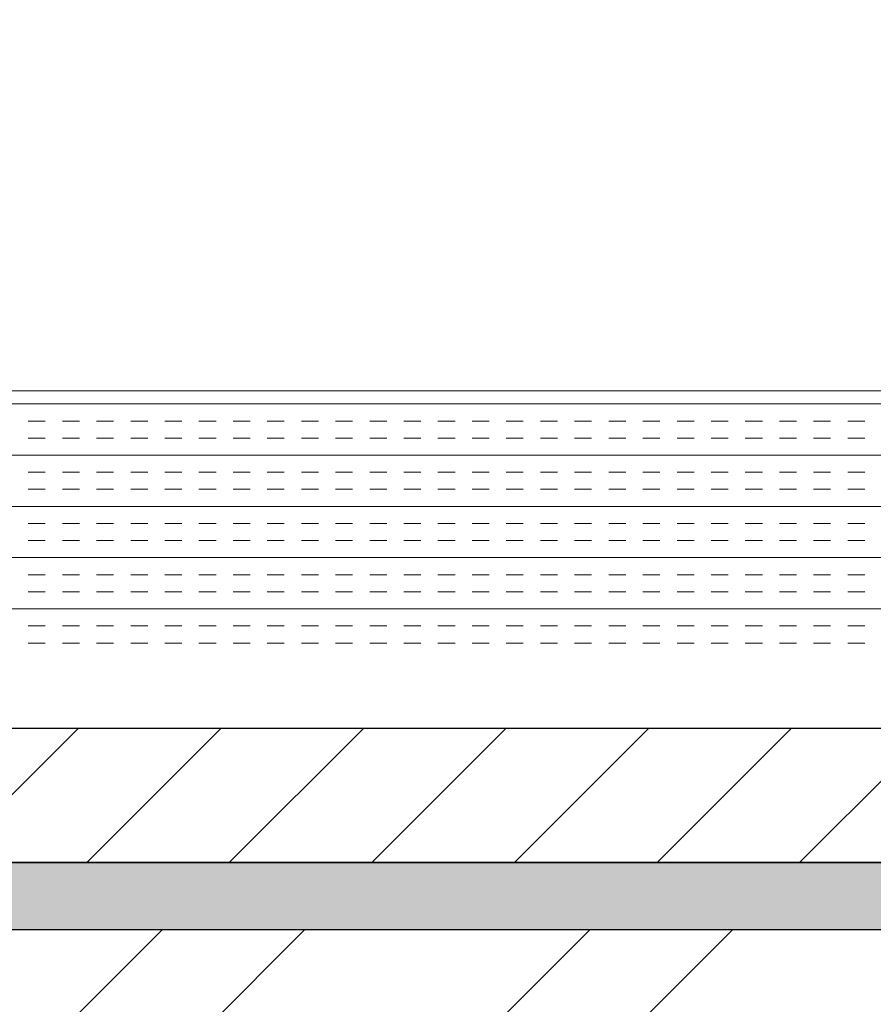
# Model space of a CAD drawing. Extents: x 3940905 to 4145695, y 925352 to 1109797.
# Tile 727 of 1056: x 4038663 to 4038822, y 1097293 to 1097476. Entities that reach past the tile are written whole.
import ezdxf

# ---------------------------------------------------------------- set-up
doc = ezdxf.new("R2010")
doc.units = 0
doc.header["$LTSCALE"] = 750
doc.header["$MEASUREMENT"] = 0
doc.layers.add('CIVIL WALLS', color=7, linetype='CONTINUOUS', lineweight=30)
doc.layers.add('CKD Equipments', color=252, linetype='CONTINUOUS', lineweight=0)
doc.layers.add('S-Hatch_8', color=7, linetype='CONTINUOUS')

msp = doc.modelspace()

# ---------------------------------------------------------------- hatches: boundary and pattern name
at = {"layer": 'CIVIL WALLS', "true_color": 0x136734}
h = msp.add_hatch(dxfattribs=at)
h.set_pattern_fill('AR-CONC', color=116, scale=3)
h.set_pattern_definition([(50, (55598.317, 54286.193), (21.51780548, -1.88256405), [2.25, -24.75]), (355, (55598.317, 54286.193), (-4.16254001, 22.56576401), [1.8, -19.8]), (100.45144446, (55600.11, 54286.036), (17.3552654, 20.68319973), [1.91220576, -21.03426336]), (46.1842, (55598.317, 54292.193), (32.01723992, -4.96557842), [3.375, -37.125]), (96.6356355, (55600.985, 54291.78), (28.03985837, 29.22355802), [2.86831026, -31.5514128]), (351.184164, (55598.317, 54292.193), (28.03985835, 29.223558), [2.7, -29.70000003]), (21, (55601.317, 54290.693), (17.90721156, -12.07856672), [2.25, -24.75]), (326, (55601.317, 54290.693), (7.29945996, 21.75450135), [1.8, -19.8]), (71.45144474, (55602.81, 54289.687), (25.2066713, 9.67593458), [1.9122057, -21.03426336]), (37.5, (55598.317, 54286.193), (0.36479566, 9.986815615), [0, -19.56, 0, -20.1, 0, -19.875]), (7.5, (55598.317, 54286.193), (7.892086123, 11.832351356), [0, -11.46, 0, -19.11, 0, -7.575]), (327.5, (55591.627, 54286.193), (16.014673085, -0.676646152), [0, -7.5, 0, -23.4, 0, -31.05]), (317.5, (55588.627, 54286.193), (17.49558508, 3.00314947), [0, -9.75, 0, -15.54, 0, -22.05])])
h.paths.add_polyline_path([(4039060.55, 1095413.96), (4039060.55, 1097194.5), (4038341.75, 1097194.5), (4038341.75, 1097319.5), (4039060.55, 1097319.5), (4039060.55, 1097619.04), (4039073.05, 1097619.04), (4039073.05, 1097307), (4038341.75, 1097307), (4038341.75, 1097207), (4039073.05, 1097207), (4039073.05, 1095413.96)])
at = {"layer": 'S-Hatch_8'}
h = msp.add_hatch(dxfattribs=at)
h.set_pattern_fill('ANSI31', color=6, scale=150)
h.set_pattern_definition([(45, (55598.317, 54286.193), (-13.25825215, 13.25825215), [])])
h.paths.add_polyline_path([(4039060.57, 1097619.04), (4039060.54, 1097319.5), (4038341.75, 1097319.5), (4038341.75, 1097194.5), (4039060.76, 1097194.5), (4039060.55, 1095413.96), (4039035.55, 1095413.97), (4039035.76, 1097169.5), (4038341.75, 1097169.5), (4038341.75, 1097344.5), (4039035.78, 1097344.5), (4039035.82, 1097619.04)])
at = {"layer": 'S-Hatch_8', "true_color": 0x636466}
h = msp.add_hatch(dxfattribs=at)
h.set_pattern_fill('ANSI32', color=251, scale=150)
h.set_pattern_definition([(45, (55598.317, 54286.193), (-39.77475644, 39.77475644), []), (45, (55624.834, 54286.193), (-39.77475644, 39.77475644), [])])
h.paths.add_polyline_path([(4039073.05, 1097207), (4039073.05, 1095413.44), (4039170.6, 1095413.44), (4039170.6, 1097618.67), (4039073.05, 1097618.67), (4039073.05, 1097307), (4038341.75, 1097307), (4038341.75, 1097207)])

# ---------------------------------------------------------------- linework, layer by layer
at = {"layer": 'CIVIL WALLS', "color": 6, "elevation": -7.61}
msp.add_lwpolyline([(4039060.56, 1097619.04), (4039060.54, 1097319.5), (4038341.75, 1097319.5), (4038341.75, 1097194.5), (4039060.76, 1097194.5), (4039060.55, 1095413.96), (4039035.55, 1095413.97), (4039035.76, 1097169.5), (4038341.75, 1097169.5), (4038341.75, 1097344.5), (4039035.78, 1097344.5), (4039035.81, 1097619.04), (4039060.56, 1097619.04)], dxfattribs=at)
at = {"layer": 'CIVIL WALLS', "color": 116, "true_color": 0x136734, "elevation": -7.61}
msp.add_lwpolyline([(4039060.55, 1095413.96), (4039060.55, 1097194.5), (4038341.75, 1097194.5), (4038341.75, 1097319.5), (4039060.55, 1097319.5), (4039060.55, 1097619.04), (4039073.05, 1097619.04), (4039073.05, 1097307), (4038341.75, 1097307), (4038341.75, 1097207), (4039073.05, 1097207), (4039073.05, 1095413.96), (4039060.55, 1095413.96)], close=True, dxfattribs=at)
at = {"layer": 'CIVIL WALLS', "elevation": -7.61}
msp.add_lwpolyline([(4039073.05, 1097207), (4039073.05, 1095413.44), (4039170.6, 1095413.44), (4039170.6, 1097618.67), (4039073.05, 1097618.67), (4039073.05, 1097307), (4038341.75, 1097307), (4038341.75, 1097207)], close=True, dxfattribs=at)
at = {"layer": 'CKD Equipments'}
msp.add_line((4038447.17, 1097407.2, 10238.7), (4038921.17, 1097407.2, 10238.7), dxfattribs=at)
at = {"layer": 'CKD Equipments', "color": 4, "linetype": 'Continuous'}
for p, q in [((4038971.36, 1097404.76, 9913.53), (4038397.36, 1097404.76, 9913.53)), ((4038667.86, 1097401.59, 9913.53), (4038664.69, 1097401.59, 9913.53)), ((4038674.21, 1097401.59, 9913.53), (4038671.04, 1097401.59, 9913.53)), ((4038680.56, 1097401.59, 9913.53), (4038677.39, 1097401.59, 9913.53)), ((4038686.91, 1097401.59, 9913.53), (4038683.74, 1097401.59, 9913.53)), ((4038693.26, 1097401.59, 9913.53), (4038690.09, 1097401.59, 9913.53)), ((4038699.61, 1097401.59, 9913.53), (4038696.44, 1097401.59, 9913.53)), ((4038705.96, 1097401.59, 9913.53), (4038702.79, 1097401.59, 9913.53)), ((4038712.31, 1097401.59, 9913.53), (4038709.14, 1097401.59, 9913.53)), ((4038718.66, 1097401.59, 9913.53), (4038715.49, 1097401.59, 9913.53)), ((4038725.01, 1097401.59, 9913.53), (4038721.84, 1097401.59, 9913.53)), ((4038731.36, 1097401.59, 9913.53), (4038728.19, 1097401.59, 9913.53)), ((4038737.71, 1097401.59, 9913.53), (4038734.54, 1097401.59, 9913.53)), ((4038744.06, 1097401.59, 9913.53), (4038740.89, 1097401.59, 9913.53)), ((4038750.41, 1097401.59, 9913.53), (4038747.24, 1097401.59, 9913.53)), ((4038756.76, 1097401.59, 9913.53), (4038753.59, 1097401.59, 9913.53)), ((4038763.11, 1097401.59, 9913.53), (4038759.94, 1097401.59, 9913.53)), ((4038769.46, 1097401.59, 9913.53), (4038766.29, 1097401.59, 9913.53)), ((4038775.81, 1097401.59, 9913.53), (4038772.64, 1097401.59, 9913.53)), ((4038782.16, 1097401.59, 9913.53), (4038778.99, 1097401.59, 9913.53)), ((4038788.51, 1097401.59, 9913.53), (4038785.34, 1097401.59, 9913.53)), ((4038794.86, 1097401.59, 9913.53), (4038791.69, 1097401.59, 9913.53)), ((4038801.21, 1097401.59, 9913.53), (4038798.04, 1097401.59, 9913.53)), ((4038807.56, 1097401.59, 9913.53), (4038804.39, 1097401.59, 9913.53)), ((4038813.91, 1097401.59, 9913.53), (4038810.74, 1097401.59, 9913.53)), ((4038820.26, 1097401.59, 9913.53), (4038817.09, 1097401.59, 9913.53)), ((4038667.86, 1097398.41, 9913.53), (4038664.69, 1097398.41, 9913.53)), ((4038674.21, 1097398.41, 9913.53), (4038671.04, 1097398.41, 9913.53)), ((4038680.56, 1097398.41, 9913.53), (4038677.39, 1097398.41, 9913.53)), ((4038686.91, 1097398.41, 9913.53), (4038683.74, 1097398.41, 9913.53)), ((4038693.26, 1097398.41, 9913.53), (4038690.09, 1097398.41, 9913.53)), ((4038699.61, 1097398.41, 9913.53), (4038696.44, 1097398.41, 9913.53)), ((4038705.96, 1097398.41, 9913.53), (4038702.79, 1097398.41, 9913.53)), ((4038712.31, 1097398.41, 9913.53), (4038709.14, 1097398.41, 9913.53)), ((4038718.66, 1097398.41, 9913.53), (4038715.49, 1097398.41, 9913.53)), ((4038725.01, 1097398.41, 9913.53), (4038721.84, 1097398.41, 9913.53)), ((4038731.36, 1097398.41, 9913.53), (4038728.19, 1097398.41, 9913.53)), ((4038737.71, 1097398.41, 9913.53), (4038734.54, 1097398.41, 9913.53)), ((4038744.06, 1097398.41, 9913.53), (4038740.89, 1097398.41, 9913.53)), ((4038750.41, 1097398.41, 9913.53), (4038747.24, 1097398.41, 9913.53)), ((4038756.76, 1097398.41, 9913.53), (4038753.59, 1097398.41, 9913.53)), ((4038763.11, 1097398.41, 9913.53), (4038759.94, 1097398.41, 9913.53)), ((4038769.46, 1097398.41, 9913.53), (4038766.29, 1097398.41, 9913.53)), ((4038775.81, 1097398.41, 9913.53), (4038772.64, 1097398.41, 9913.53)), ((4038782.16, 1097398.41, 9913.53), (4038778.99, 1097398.41, 9913.53)), ((4038788.51, 1097398.41, 9913.53), (4038785.34, 1097398.41, 9913.53)), ((4038794.86, 1097398.41, 9913.53), (4038791.69, 1097398.41, 9913.53)), ((4038801.21, 1097398.41, 9913.53), (4038798.04, 1097398.41, 9913.53)), ((4038807.56, 1097398.41, 9913.53), (4038804.39, 1097398.41, 9913.53)), ((4038813.91, 1097398.41, 9913.53), (4038810.74, 1097398.41, 9913.53)), ((4038820.26, 1097398.41, 9913.53), (4038817.09, 1097398.41, 9913.53)), ((4038971.36, 1097395.24, 9913.53), (4038397.36, 1097395.24, 9913.53)), ((4038667.86, 1097392.06, 9913.53), (4038664.69, 1097392.06, 9913.53)), ((4038674.21, 1097392.06, 9913.53), (4038671.04, 1097392.06, 9913.53)), ((4038680.56, 1097392.06, 9913.53), (4038677.39, 1097392.06, 9913.53)), ((4038686.91, 1097392.06, 9913.53), (4038683.74, 1097392.06, 9913.53)), ((4038693.26, 1097392.06, 9913.53), (4038690.09, 1097392.06, 9913.53)), ((4038699.61, 1097392.06, 9913.53), (4038696.44, 1097392.06, 9913.53)), ((4038705.96, 1097392.06, 9913.53), (4038702.79, 1097392.06, 9913.53)), ((4038712.31, 1097392.06, 9913.53), (4038709.14, 1097392.06, 9913.53)), ((4038718.66, 1097392.06, 9913.53), (4038715.49, 1097392.06, 9913.53)), ((4038725.01, 1097392.06, 9913.53), (4038721.84, 1097392.06, 9913.53)), ((4038731.36, 1097392.06, 9913.53), (4038728.19, 1097392.06, 9913.53)), ((4038737.71, 1097392.06, 9913.53), (4038734.54, 1097392.06, 9913.53)), ((4038744.06, 1097392.06, 9913.53), (4038740.89, 1097392.06, 9913.53)), ((4038750.41, 1097392.06, 9913.53), (4038747.24, 1097392.06, 9913.53)), ((4038756.76, 1097392.06, 9913.53), (4038753.59, 1097392.06, 9913.53)), ((4038763.11, 1097392.06, 9913.53), (4038759.94, 1097392.06, 9913.53)), ((4038769.46, 1097392.06, 9913.53), (4038766.29, 1097392.06, 9913.53)), ((4038775.81, 1097392.06, 9913.53), (4038772.64, 1097392.06, 9913.53)), ((4038782.16, 1097392.06, 9913.53), (4038778.99, 1097392.06, 9913.53)), ((4038788.51, 1097392.06, 9913.53), (4038785.34, 1097392.06, 9913.53)), ((4038794.86, 1097392.06, 9913.53), (4038791.69, 1097392.06, 9913.53)), ((4038801.21, 1097392.06, 9913.53), (4038798.04, 1097392.06, 9913.53)), ((4038807.56, 1097392.06, 9913.53), (4038804.39, 1097392.06, 9913.53)), ((4038813.91, 1097392.06, 9913.53), (4038810.74, 1097392.06, 9913.53)), ((4038820.26, 1097392.06, 9913.53), (4038817.09, 1097392.06, 9913.53)), ((4038667.86, 1097388.89, 9913.53), (4038664.69, 1097388.89, 9913.53)), ((4038674.21, 1097388.89, 9913.53), (4038671.04, 1097388.89, 9913.53)), ((4038680.56, 1097388.89, 9913.53), (4038677.39, 1097388.89, 9913.53)), ((4038686.91, 1097388.89, 9913.53), (4038683.74, 1097388.89, 9913.53)), ((4038693.26, 1097388.89, 9913.53), (4038690.09, 1097388.89, 9913.53)), ((4038699.61, 1097388.89, 9913.53), (4038696.44, 1097388.89, 9913.53)), ((4038705.96, 1097388.89, 9913.53), (4038702.79, 1097388.89, 9913.53)), ((4038712.31, 1097388.89, 9913.53), (4038709.14, 1097388.89, 9913.53)), ((4038718.66, 1097388.89, 9913.53), (4038715.49, 1097388.89, 9913.53)), ((4038725.01, 1097388.89, 9913.53), (4038721.84, 1097388.89, 9913.53)), ((4038731.36, 1097388.89, 9913.53), (4038728.19, 1097388.89, 9913.53)), ((4038737.71, 1097388.89, 9913.53), (4038734.54, 1097388.89, 9913.53)), ((4038744.06, 1097388.89, 9913.53), (4038740.89, 1097388.89, 9913.53)), ((4038750.41, 1097388.89, 9913.53), (4038747.24, 1097388.89, 9913.53)), ((4038756.76, 1097388.89, 9913.53), (4038753.59, 1097388.89, 9913.53)), ((4038763.11, 1097388.89, 9913.53), (4038759.94, 1097388.89, 9913.53)), ((4038769.46, 1097388.89, 9913.53), (4038766.29, 1097388.89, 9913.53)), ((4038775.81, 1097388.89, 9913.53), (4038772.64, 1097388.89, 9913.53)), ((4038782.16, 1097388.89, 9913.53), (4038778.99, 1097388.89, 9913.53)), ((4038788.51, 1097388.89, 9913.53), (4038785.34, 1097388.89, 9913.53)), ((4038794.86, 1097388.89, 9913.53), (4038791.69, 1097388.89, 9913.53)), ((4038801.21, 1097388.89, 9913.53), (4038798.04, 1097388.89, 9913.53)), ((4038807.56, 1097388.89, 9913.53), (4038804.39, 1097388.89, 9913.53)), ((4038813.91, 1097388.89, 9913.53), (4038810.74, 1097388.89, 9913.53)), ((4038820.26, 1097388.89, 9913.53), (4038817.09, 1097388.89, 9913.53)), ((4038971.36, 1097385.71, 9913.53), (4038397.36, 1097385.71, 9913.53)), ((4038667.86, 1097382.54, 9913.53), (4038664.69, 1097382.54, 9913.53)), ((4038674.21, 1097382.54, 9913.53), (4038671.04, 1097382.54, 9913.53)), ((4038680.56, 1097382.54, 9913.53), (4038677.39, 1097382.54, 9913.53)), ((4038686.91, 1097382.54, 9913.53), (4038683.74, 1097382.54, 9913.53)), ((4038693.26, 1097382.54, 9913.53), (4038690.09, 1097382.54, 9913.53)), ((4038699.61, 1097382.54, 9913.53), (4038696.44, 1097382.54, 9913.53)), ((4038705.96, 1097382.54, 9913.53), (4038702.79, 1097382.54, 9913.53)), ((4038712.31, 1097382.54, 9913.53), (4038709.14, 1097382.54, 9913.53)), ((4038718.66, 1097382.54, 9913.53), (4038715.49, 1097382.54, 9913.53)), ((4038725.01, 1097382.54, 9913.53), (4038721.84, 1097382.54, 9913.53)), ((4038731.36, 1097382.54, 9913.53), (4038728.19, 1097382.54, 9913.53)), ((4038737.71, 1097382.54, 9913.53), (4038734.54, 1097382.54, 9913.53)), ((4038744.06, 1097382.54, 9913.53), (4038740.89, 1097382.54, 9913.53)), ((4038750.41, 1097382.54, 9913.53), (4038747.24, 1097382.54, 9913.53)), ((4038756.76, 1097382.54, 9913.53), (4038753.59, 1097382.54, 9913.53)), ((4038763.11, 1097382.54, 9913.53), (4038759.94, 1097382.54, 9913.53)), ((4038769.46, 1097382.54, 9913.53), (4038766.29, 1097382.54, 9913.53)), ((4038775.81, 1097382.54, 9913.53), (4038772.64, 1097382.54, 9913.53)), ((4038782.16, 1097382.54, 9913.53), (4038778.99, 1097382.54, 9913.53)), ((4038788.51, 1097382.54, 9913.53), (4038785.34, 1097382.54, 9913.53)), ((4038794.86, 1097382.54, 9913.53), (4038791.69, 1097382.54, 9913.53)), ((4038801.21, 1097382.54, 9913.53), (4038798.04, 1097382.54, 9913.53)), ((4038807.56, 1097382.54, 9913.53), (4038804.39, 1097382.54, 9913.53)), ((4038813.91, 1097382.54, 9913.53), (4038810.74, 1097382.54, 9913.53)), ((4038820.26, 1097382.54, 9913.53), (4038817.09, 1097382.54, 9913.53)), ((4038667.86, 1097379.36, 9913.53), (4038664.69, 1097379.36, 9913.53)), ((4038674.21, 1097379.36, 9913.53), (4038671.04, 1097379.36, 9913.53)), ((4038680.56, 1097379.36, 9913.53), (4038677.39, 1097379.36, 9913.53)), ((4038686.91, 1097379.36, 9913.53), (4038683.74, 1097379.36, 9913.53)), ((4038693.26, 1097379.36, 9913.53), (4038690.09, 1097379.36, 9913.53)), ((4038699.61, 1097379.36, 9913.53), (4038696.44, 1097379.36, 9913.53)), ((4038705.96, 1097379.36, 9913.53), (4038702.79, 1097379.36, 9913.53)), ((4038712.31, 1097379.36, 9913.53), (4038709.14, 1097379.36, 9913.53)), ((4038718.66, 1097379.36, 9913.53), (4038715.49, 1097379.36, 9913.53)), ((4038725.01, 1097379.36, 9913.53), (4038721.84, 1097379.36, 9913.53)), ((4038731.36, 1097379.36, 9913.53), (4038728.19, 1097379.36, 9913.53)), ((4038737.71, 1097379.36, 9913.53), (4038734.54, 1097379.36, 9913.53)), ((4038744.06, 1097379.36, 9913.53), (4038740.89, 1097379.36, 9913.53)), ((4038750.41, 1097379.36, 9913.53), (4038747.24, 1097379.36, 9913.53)), ((4038756.76, 1097379.36, 9913.53), (4038753.59, 1097379.36, 9913.53)), ((4038763.11, 1097379.36, 9913.53), (4038759.94, 1097379.36, 9913.53)), ((4038769.46, 1097379.36, 9913.53), (4038766.29, 1097379.36, 9913.53)), ((4038775.81, 1097379.36, 9913.53), (4038772.64, 1097379.36, 9913.53)), ((4038782.16, 1097379.36, 9913.53), (4038778.99, 1097379.36, 9913.53)), ((4038788.51, 1097379.36, 9913.53), (4038785.34, 1097379.36, 9913.53)), ((4038794.86, 1097379.36, 9913.53), (4038791.69, 1097379.36, 9913.53)), ((4038801.21, 1097379.36, 9913.53), (4038798.04, 1097379.36, 9913.53)), ((4038807.56, 1097379.36, 9913.53), (4038804.39, 1097379.36, 9913.53)), ((4038813.91, 1097379.36, 9913.53), (4038810.74, 1097379.36, 9913.53)), ((4038820.26, 1097379.36, 9913.53), (4038817.09, 1097379.36, 9913.53)), ((4038971.36, 1097376.19, 9913.53), (4038397.36, 1097376.19, 9913.53)), ((4038667.86, 1097373.01, 9913.53), (4038664.69, 1097373.01, 9913.53)), ((4038674.21, 1097373.01, 9913.53), (4038671.04, 1097373.01, 9913.53)), ((4038680.56, 1097373.01, 9913.53), (4038677.39, 1097373.01, 9913.53)), ((4038686.91, 1097373.01, 9913.53), (4038683.74, 1097373.01, 9913.53)), ((4038693.26, 1097373.01, 9913.53), (4038690.09, 1097373.01, 9913.53)), ((4038699.61, 1097373.01, 9913.53), (4038696.44, 1097373.01, 9913.53)), ((4038705.96, 1097373.01, 9913.53), (4038702.79, 1097373.01, 9913.53)), ((4038712.31, 1097373.01, 9913.53), (4038709.14, 1097373.01, 9913.53)), ((4038718.66, 1097373.01, 9913.53), (4038715.49, 1097373.01, 9913.53)), ((4038725.01, 1097373.01, 9913.53), (4038721.84, 1097373.01, 9913.53)), ((4038731.36, 1097373.01, 9913.53), (4038728.19, 1097373.01, 9913.53)), ((4038737.71, 1097373.01, 9913.53), (4038734.54, 1097373.01, 9913.53)), ((4038744.06, 1097373.01, 9913.53), (4038740.89, 1097373.01, 9913.53)), ((4038750.41, 1097373.01, 9913.53), (4038747.24, 1097373.01, 9913.53)), ((4038756.76, 1097373.01, 9913.53), (4038753.59, 1097373.01, 9913.53)), ((4038763.11, 1097373.01, 9913.53), (4038759.94, 1097373.01, 9913.53)), ((4038769.46, 1097373.01, 9913.53), (4038766.29, 1097373.01, 9913.53)), ((4038775.81, 1097373.01, 9913.53), (4038772.64, 1097373.01, 9913.53)), ((4038782.16, 1097373.01, 9913.53), (4038778.99, 1097373.01, 9913.53)), ((4038788.51, 1097373.01, 9913.53), (4038785.34, 1097373.01, 9913.53)), ((4038794.86, 1097373.01, 9913.53), (4038791.69, 1097373.01, 9913.53)), ((4038801.21, 1097373.01, 9913.53), (4038798.04, 1097373.01, 9913.53)), ((4038807.56, 1097373.01, 9913.53), (4038804.39, 1097373.01, 9913.53)), ((4038813.91, 1097373.01, 9913.53), (4038810.74, 1097373.01, 9913.53)), ((4038820.26, 1097373.01, 9913.53), (4038817.09, 1097373.01, 9913.53)), ((4038667.86, 1097369.84, 9913.53), (4038664.69, 1097369.84, 9913.53)), ((4038674.21, 1097369.84, 9913.53), (4038671.04, 1097369.84, 9913.53)), ((4038680.56, 1097369.84, 9913.53), (4038677.39, 1097369.84, 9913.53)), ((4038686.91, 1097369.84, 9913.53), (4038683.74, 1097369.84, 9913.53)), ((4038693.26, 1097369.84, 9913.53), (4038690.09, 1097369.84, 9913.53)), ((4038699.61, 1097369.84, 9913.53), (4038696.44, 1097369.84, 9913.53)), ((4038705.96, 1097369.84, 9913.53), (4038702.79, 1097369.84, 9913.53)), ((4038712.31, 1097369.84, 9913.53), (4038709.14, 1097369.84, 9913.53)), ((4038718.66, 1097369.84, 9913.53), (4038715.49, 1097369.84, 9913.53)), ((4038725.01, 1097369.84, 9913.53), (4038721.84, 1097369.84, 9913.53)), ((4038731.36, 1097369.84, 9913.53), (4038728.19, 1097369.84, 9913.53)), ((4038737.71, 1097369.84, 9913.53), (4038734.54, 1097369.84, 9913.53)), ((4038744.06, 1097369.84, 9913.53), (4038740.89, 1097369.84, 9913.53)), ((4038750.41, 1097369.84, 9913.53), (4038747.24, 1097369.84, 9913.53)), ((4038756.76, 1097369.84, 9913.53), (4038753.59, 1097369.84, 9913.53)), ((4038763.11, 1097369.84, 9913.53), (4038759.94, 1097369.84, 9913.53)), ((4038769.46, 1097369.84, 9913.53), (4038766.29, 1097369.84, 9913.53)), ((4038775.81, 1097369.84, 9913.53), (4038772.64, 1097369.84, 9913.53)), ((4038782.16, 1097369.84, 9913.53), (4038778.99, 1097369.84, 9913.53)), ((4038788.51, 1097369.84, 9913.53), (4038785.34, 1097369.84, 9913.53)), ((4038794.86, 1097369.84, 9913.53), (4038791.69, 1097369.84, 9913.53)), ((4038801.21, 1097369.84, 9913.53), (4038798.04, 1097369.84, 9913.53)), ((4038807.56, 1097369.84, 9913.53), (4038804.39, 1097369.84, 9913.53)), ((4038813.91, 1097369.84, 9913.53), (4038810.74, 1097369.84, 9913.53)), ((4038820.26, 1097369.84, 9913.53), (4038817.09, 1097369.84, 9913.53)), ((4038971.36, 1097366.66, 9913.53), (4038397.36, 1097366.66, 9913.53)), ((4038667.86, 1097363.49, 9913.53), (4038664.69, 1097363.49, 9913.53)), ((4038674.21, 1097363.49, 9913.53), (4038671.04, 1097363.49, 9913.53)), ((4038680.56, 1097363.49, 9913.53), (4038677.39, 1097363.49, 9913.53)), ((4038686.91, 1097363.49, 9913.53), (4038683.74, 1097363.49, 9913.53)), ((4038693.26, 1097363.49, 9913.53), (4038690.09, 1097363.49, 9913.53)), ((4038699.61, 1097363.49, 9913.53), (4038696.44, 1097363.49, 9913.53)), ((4038705.96, 1097363.49, 9913.53), (4038702.79, 1097363.49, 9913.53)), ((4038712.31, 1097363.49, 9913.53), (4038709.14, 1097363.49, 9913.53)), ((4038718.66, 1097363.49, 9913.53), (4038715.49, 1097363.49, 9913.53)), ((4038725.01, 1097363.49, 9913.53), (4038721.84, 1097363.49, 9913.53)), ((4038731.36, 1097363.49, 9913.53), (4038728.19, 1097363.49, 9913.53)), ((4038737.71, 1097363.49, 9913.53), (4038734.54, 1097363.49, 9913.53)), ((4038744.06, 1097363.49, 9913.53), (4038740.89, 1097363.49, 9913.53)), ((4038750.41, 1097363.49, 9913.53), (4038747.24, 1097363.49, 9913.53)), ((4038756.76, 1097363.49, 9913.53), (4038753.59, 1097363.49, 9913.53)), ((4038763.11, 1097363.49, 9913.53), (4038759.94, 1097363.49, 9913.53)), ((4038769.46, 1097363.49, 9913.53), (4038766.29, 1097363.49, 9913.53)), ((4038775.81, 1097363.49, 9913.53), (4038772.64, 1097363.49, 9913.53)), ((4038782.16, 1097363.49, 9913.53), (4038778.99, 1097363.49, 9913.53)), ((4038788.51, 1097363.49, 9913.53), (4038785.34, 1097363.49, 9913.53)), ((4038794.86, 1097363.49, 9913.53), (4038791.69, 1097363.49, 9913.53)), ((4038801.21, 1097363.49, 9913.53), (4038798.04, 1097363.49, 9913.53)), ((4038807.56, 1097363.49, 9913.53), (4038804.39, 1097363.49, 9913.53)), ((4038813.91, 1097363.49, 9913.53), (4038810.74, 1097363.49, 9913.53)), ((4038820.26, 1097363.49, 9913.53), (4038817.09, 1097363.49, 9913.53)), ((4038667.86, 1097360.31, 9913.53), (4038664.69, 1097360.31, 9913.53)), ((4038674.21, 1097360.31, 9913.53), (4038671.04, 1097360.31, 9913.53)), ((4038680.56, 1097360.31, 9913.53), (4038677.39, 1097360.31, 9913.53)), ((4038686.91, 1097360.31, 9913.53), (4038683.74, 1097360.31, 9913.53)), ((4038693.26, 1097360.31, 9913.53), (4038690.09, 1097360.31, 9913.53)), ((4038699.61, 1097360.31, 9913.53), (4038696.44, 1097360.31, 9913.53)), ((4038705.96, 1097360.31, 9913.53), (4038702.79, 1097360.31, 9913.53)), ((4038712.31, 1097360.31, 9913.53), (4038709.14, 1097360.31, 9913.53)), ((4038718.66, 1097360.31, 9913.53), (4038715.49, 1097360.31, 9913.53)), ((4038725.01, 1097360.31, 9913.53), (4038721.84, 1097360.31, 9913.53)), ((4038731.36, 1097360.31, 9913.53), (4038728.19, 1097360.31, 9913.53)), ((4038737.71, 1097360.31, 9913.53), (4038734.54, 1097360.31, 9913.53)), ((4038744.06, 1097360.31, 9913.53), (4038740.89, 1097360.31, 9913.53)), ((4038750.41, 1097360.31, 9913.53), (4038747.24, 1097360.31, 9913.53)), ((4038756.76, 1097360.31, 9913.53), (4038753.59, 1097360.31, 9913.53)), ((4038763.11, 1097360.31, 9913.53), (4038759.94, 1097360.31, 9913.53)), ((4038769.46, 1097360.31, 9913.53), (4038766.29, 1097360.31, 9913.53)), ((4038775.81, 1097360.31, 9913.53), (4038772.64, 1097360.31, 9913.53)), ((4038782.16, 1097360.31, 9913.53), (4038778.99, 1097360.31, 9913.53)), ((4038788.51, 1097360.31, 9913.53), (4038785.34, 1097360.31, 9913.53)), ((4038794.86, 1097360.31, 9913.53), (4038791.69, 1097360.31, 9913.53)), ((4038801.21, 1097360.31, 9913.53), (4038798.04, 1097360.31, 9913.53)), ((4038807.56, 1097360.31, 9913.53), (4038804.39, 1097360.31, 9913.53)), ((4038813.91, 1097360.31, 9913.53), (4038810.74, 1097360.31, 9913.53)), ((4038820.26, 1097360.31, 9913.53), (4038817.09, 1097360.31, 9913.53))]:
    msp.add_line(p, q, dxfattribs=at)

doc.saveas('drawing.dxf')
